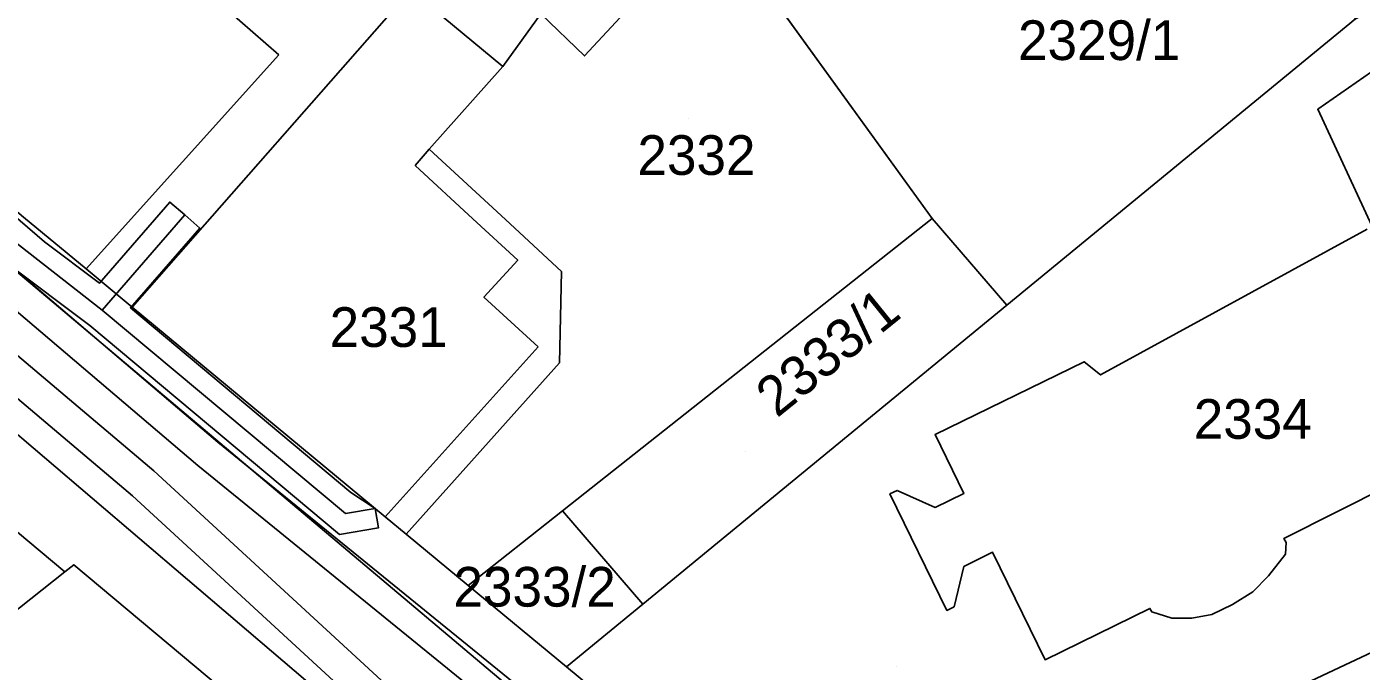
# Model space of a CAD drawing. Extents: x -263423 to -261326, y -1240067 to -1237864.
# Drawn here: x -262549.5 to -262482.3, y -1239022.8 to -1238990.3 of the extents above; entities that cross this region are included whole.
import ezdxf

# ---------------------------------------------------------------- set-up
doc = ezdxf.new("R2010")
doc.units = 0
for name, color, linetype in [('body_kn', 7, 'Continuous'), ('kladpar_druhypozemkov', 7, 'Continuous'), ('kladpar_hranice', 7, 'Continuous'), ('kladpar_parcelnecisla', 7, 'Continuous'), ('kladpar_plochy', 7, 'Continuous'), ('tarchy_linie', 7, 'Continuous'), ('zappar_hrandruhpozemk', 7, 'Continuous')]:
    doc.layers.add(name, color=color, linetype=linetype)

msp = doc.modelspace()

# ---------------------------------------------------------------- linework, layer by layer
at = {"layer": 'body_kn'}
for p, q in [((-262536.81, -1238991.7), (-262536.81, -1238991.7)), ((-262525.53, -1238992.29), (-262525.53, -1238992.29)), ((-262521.4, -1238991.75), (-262521.4, -1238991.75)), ((-262484.45, -1238994.44), (-262484.45, -1238994.44)), ((-262529.23, -1238996.46), (-262529.23, -1238996.46)), ((-262529.23, -1238996.46), (-262529.23, -1238996.46)), ((-262529.94, -1238997.28), (-262529.94, -1238997.28)), ((-262542.31, -1238999.12), (-262542.31, -1238999.12)), ((-262541.55, -1238999.77), (-262541.55, -1238999.77)), ((-262527.04, -1238999.97), (-262527.04, -1238999.97)), ((-262527.04, -1238999.97), (-262527.04, -1238999.97)), ((-262525.39, -1238999.99), (-262525.39, -1238999.99)), ((-262503.88, -1238999.94), (-262503.88, -1238999.94)), ((-262540.8, -1239000.43), (-262540.8, -1239000.43)), ((-262548.62, -1239001.13), (-262548.62, -1239001.13)), ((-262524.77, -1239002.05), (-262524.77, -1239002.05)), ((-262546.53, -1239002.49), (-262546.53, -1239002.49)), ((-262546.53, -1239002.49), (-262546.53, -1239002.49)), ((-262522.56, -1239002.62), (-262522.56, -1239002.62)), ((-262545.85, -1239003.2), (-262545.85, -1239003.2)), ((-262544.21, -1239004.41), (-262544.21, -1239004.41)), ((-262526.48, -1239003.91), (-262526.48, -1239003.91)), ((-262500.12, -1239004.31), (-262500.12, -1239004.31)), ((-262545.71, -1239004.56), (-262545.71, -1239004.56)), ((-262545.71, -1239004.56), (-262545.71, -1239004.56)), ((-262544.29, -1239004.45), (-262544.29, -1239004.45)), ((-262546.33, -1239005.34), (-262546.33, -1239005.34)), ((-262523.75, -1239006.41), (-262523.75, -1239006.41)), ((-262523.75, -1239006.41), (-262523.75, -1239006.41)), ((-262522.66, -1239007.22), (-262522.66, -1239007.22)), ((-262496.23, -1239007.17), (-262496.23, -1239007.17)), ((-262495.4, -1239007.83), (-262495.4, -1239007.83)), ((-262503.74, -1239010.84), (-262503.74, -1239010.84)), ((-262503.74, -1239010.84), (-262503.74, -1239010.84)), ((-262539.89, -1239011.22), (-262539.89, -1239011.22)), ((-262540.89, -1239012.39), (-262540.89, -1239012.39)), ((-262543.12, -1239012.67), (-262543.12, -1239012.67)), ((-262533.18, -1239013.75), (-262533.18, -1239013.75)), ((-262506.01, -1239013.83), (-262506.01, -1239013.83)), ((-262505.65, -1239013.65), (-262505.65, -1239013.65)), ((-262502.29, -1239013.81), (-262502.29, -1239013.81)), ((-262544.19, -1239013.93), (-262544.19, -1239013.93)), ((-262503.73, -1239014.51), (-262503.73, -1239014.51)), ((-262533.46, -1239014.81), (-262533.46, -1239014.81)), ((-262531.96, -1239014.56), (-262531.96, -1239014.56)), ((-262531.96, -1239014.56), (-262531.96, -1239014.56)), ((-262531.45, -1239014.98), (-262531.45, -1239014.98)), ((-262522.51, -1239014.68), (-262522.51, -1239014.68)), ((-262522.51, -1239014.68), (-262522.51, -1239014.68)), ((-262531.79, -1239015.54), (-262531.79, -1239015.54)), ((-262530.4, -1239015.85), (-262530.4, -1239015.85)), ((-262533.75, -1239015.87), (-262533.75, -1239015.87)), ((-262486.16, -1239016.08), (-262486.16, -1239016.08)), ((-262486.05, -1239016.28), (-262486.05, -1239016.28)), ((-262500.84, -1239016.77), (-262500.84, -1239016.77)), ((-262486.08, -1239016.86), (-262486.08, -1239016.86)), ((-262547.6, -1239017.76), (-262547.6, -1239017.76)), ((-262547.15, -1239017.4), (-262547.15, -1239017.4)), ((-262502.28, -1239017.48), (-262502.28, -1239017.48)), ((-262527.27, -1239018.44), (-262527.27, -1239018.44)), ((-262527.27, -1239018.44), (-262527.27, -1239018.44)), ((-262486.93, -1239017.96), (-262486.93, -1239017.96)), ((-262487.73, -1239018.76), (-262487.73, -1239018.76)), ((-262518.47, -1239019.38), (-262518.47, -1239019.38)), ((-262503.14, -1239019.7), (-262503.14, -1239019.7)), ((-262502.78, -1239019.52), (-262502.78, -1239019.52)), ((-262492.91, -1239019.6), (-262492.91, -1239019.6)), ((-262492.82, -1239019.78), (-262492.82, -1239019.78)), ((-262488.75, -1239019.41), (-262488.75, -1239019.41)), ((-262491.8, -1239020.09), (-262491.8, -1239020.09)), ((-262490.79, -1239020.09), (-262490.79, -1239020.09)), ((-262489.79, -1239019.91), (-262489.79, -1239019.91)), ((-262522.32, -1239022.54), (-262522.32, -1239022.54)), ((-262498.19, -1239022.19), (-262498.19, -1239022.19))]:
    msp.add_line(p, q, dxfattribs=at)
at = {"layer": 'kladpar_druhypozemkov'}
for p, q in [((-262516.16, -1238994.92), (-262516.16, -1238994.92)), ((-262531.86, -1239004.32), (-262531.86, -1239004.32)), ((-262487.3, -1239009.05), (-262487.3, -1239009.05)), ((-262513.28, -1239011.68), (-262513.28, -1239011.68)), ((-262522.76, -1239017.51), (-262522.76, -1239017.51)), ((-262505.66, -1239022.52), (-262505.66, -1239022.52))]:
    msp.add_line(p, q, dxfattribs=at)
at = {"layer": 'kladpar_hranice'}
for points in [[(-262514.88, -1238984.73), (-262515.83, -1238983.71), (-262495.52, -1238967.42), (-262482.55, -1238989.88), (-262500.12, -1239004.31), (-262503.88, -1238999.94), (-262514.88, -1238984.73)], [(-262544.66, -1238971.05), (-262544.79, -1238970.79), (-262543.58, -1238969.65), (-262542.3, -1238969.03), (-262540.01, -1238967.83), (-262537.51, -1238972.68), (-262529.68, -1238987.87), (-262544.21, -1239004.41), (-262546.53, -1239002.49), (-262549.68, -1238999.88), (-262551.51, -1238998.35), (-262551.32, -1238998.03), (-262558.44, -1238992.19), (-262558.7, -1238992.38), (-262563.49, -1238987.9), (-262551.24, -1238976.91), (-262544.66, -1238971.05)], [(-262520.51, -1238982.85), (-262518.66, -1238981.14), (-262516.65, -1238982.94), (-262515.83, -1238983.71), (-262514.88, -1238984.73), (-262521.4, -1238991.75), (-262523.6, -1238989.63), (-262525.53, -1238992.29), (-262528.55, -1238989.79), (-262520.51, -1238982.85)], [(-262514.88, -1238984.73), (-262503.88, -1238999.94), (-262522.51, -1239014.68), (-262527.27, -1239018.44), (-262530.4, -1239015.85), (-262522.66, -1239007.22), (-262522.56, -1239002.62), (-262525.39, -1238999.99), (-262529.23, -1238996.46), (-262525.53, -1238992.29), (-262523.6, -1238989.63), (-262521.4, -1238991.75), (-262514.88, -1238984.73)], [(-262529.68, -1238987.87), (-262528.93, -1238989.4), (-262528.55, -1238989.79), (-262525.53, -1238992.29), (-262529.23, -1238996.46), (-262525.39, -1238999.99), (-262522.56, -1239002.62), (-262522.66, -1239007.22), (-262530.4, -1239015.85), (-262531.45, -1239014.98), (-262544.21, -1239004.41), (-262529.68, -1238987.87)], [(-262467.6, -1239015.17), (-262508.18, -1239034.25), (-262522.32, -1239022.54), (-262518.47, -1239019.38), (-262500.12, -1239004.31), (-262482.55, -1238989.88), (-262480.13, -1238988.63)], [(-262481.7, -1239000.35), (-262484.45, -1238994.44), (-262479.03, -1238990.68)], [(-262479.03, -1238990.68), (-262484.45, -1238994.44), (-262481.7, -1239000.35)], [(-262549.68, -1238999.88), (-262546.53, -1239002.49), (-262544.21, -1239004.41), (-262531.45, -1239014.98), (-262530.4, -1239015.85), (-262527.27, -1239018.44), (-262522.32, -1239022.54), (-262508.18, -1239034.25), (-262511, -1239035.52), (-262521.06, -1239039.94), (-262523.94, -1239041.21), (-262523.6, -1239040.14), (-262523.64, -1239039.06), (-262523.81, -1239038.17), (-262524.17, -1239037.46), (-262526.91, -1239034.98), (-262526.59, -1239034.61), (-262533.6, -1239028.74), (-262547.15, -1239017.4), (-262547.6, -1239017.76), (-262551.25, -1239014.71)], [(-262522.51, -1239014.68), (-262503.88, -1238999.94), (-262500.12, -1239004.31), (-262518.47, -1239019.38), (-262522.51, -1239014.68)], [(-262481.96, -1239000.49), (-262495.4, -1239007.83), (-262496.23, -1239007.17), (-262503.74, -1239010.84), (-262502.29, -1239013.81), (-262503.73, -1239014.51), (-262505.65, -1239013.65), (-262506.01, -1239013.83), (-262503.14, -1239019.7), (-262502.78, -1239019.52), (-262502.28, -1239017.48), (-262500.84, -1239016.77), (-262498.19, -1239022.19), (-262492.91, -1239019.6), (-262492.82, -1239019.78), (-262491.8, -1239020.09), (-262490.79, -1239020.09), (-262489.79, -1239019.91), (-262488.75, -1239019.41), (-262487.73, -1239018.76), (-262486.93, -1239017.96), (-262486.08, -1239016.86), (-262486.05, -1239016.28), (-262486.16, -1239016.08), (-262480.88, -1239013.43)], [(-262503.74, -1239010.84), (-262496.23, -1239007.17), (-262495.4, -1239007.83), (-262481.96, -1239000.49)], [(-262561.58, -1239006), (-262561.25, -1239005.6), (-262557.51, -1239008.72), (-262557.22, -1239008.37), (-262554.19, -1239010.9), (-262554.48, -1239011.25), (-262550.88, -1239014.27), (-262551.25, -1239014.71), (-262547.6, -1239017.76), (-262556.19, -1239024.56), (-262566.65, -1239032.79), (-262568.5, -1239028.31), (-262571.78, -1239029.6), (-262569.82, -1239034.39), (-262573.39, -1239036.2), (-262578.58, -1239032.65), (-262587.23, -1239022.17), (-262583.35, -1239018.7), (-262570.15, -1239007.29), (-262565.2, -1239003.01), (-262561.58, -1239006)], [(-262554.98, -1239056.17), (-262538.76, -1239048.83), (-262527.1, -1239043.49), (-262527.22, -1239043.3), (-262525.43, -1239042.45), (-262523.94, -1239041.21), (-262521.06, -1239039.94), (-262511, -1239035.52), (-262508.18, -1239034.25), (-262467.6, -1239015.17), (-262449.52, -1239006.66), (-262448.7, -1239006.21), (-262444.52, -1239004.27), (-262442.36, -1239005.53)], [(-262480.88, -1239013.43), (-262486.16, -1239016.08), (-262486.05, -1239016.28), (-262486.08, -1239016.86), (-262486.93, -1239017.96), (-262487.73, -1239018.76), (-262488.75, -1239019.41), (-262489.79, -1239019.91), (-262490.79, -1239020.09), (-262491.8, -1239020.09), (-262492.82, -1239019.78), (-262492.91, -1239019.6), (-262498.19, -1239022.19), (-262500.84, -1239016.77), (-262502.28, -1239017.48), (-262502.78, -1239019.52), (-262503.14, -1239019.7), (-262506.01, -1239013.83), (-262505.65, -1239013.65), (-262503.73, -1239014.51), (-262502.29, -1239013.81), (-262503.74, -1239010.84)], [(-262527.27, -1239018.44), (-262522.51, -1239014.68), (-262518.47, -1239019.38), (-262522.32, -1239022.54), (-262527.27, -1239018.44)], [(-262533.6, -1239028.74), (-262537.88, -1239034.55), (-262537.4, -1239035.77), (-262545.54, -1239039.54), (-262543.35, -1239044.03), (-262541.37, -1239043.18), (-262538.76, -1239048.83), (-262554.98, -1239056.17), (-262557, -1239052.95), (-262557.6, -1239051.28), (-262564.89, -1239036.51), (-262566.65, -1239032.79), (-262556.19, -1239024.56), (-262547.6, -1239017.76), (-262547.15, -1239017.4), (-262533.6, -1239028.74)]]:
    msp.add_lwpolyline(points, dxfattribs=at)
at = {"layer": 'kladpar_plochy'}
for p, q in [((-262503.88, -1238999.94), (-262514.88, -1238984.73)), ((-262482.55, -1238989.88), (-262500.12, -1239004.31)), ((-262500.12, -1239004.31), (-262503.88, -1238999.94))]:
    msp.add_line(p, q, dxfattribs=at)
for points in [[(-262544.66, -1238971.05), (-262544.79, -1238970.79), (-262543.58, -1238969.65), (-262542.3, -1238969.03), (-262540.01, -1238967.83), (-262537.51, -1238972.68), (-262529.68, -1238987.87), (-262544.21, -1239004.41), (-262546.53, -1239002.49), (-262549.68, -1238999.88), (-262551.51, -1238998.35), (-262551.32, -1238998.03), (-262558.44, -1238992.19), (-262558.7, -1238992.38), (-262563.49, -1238987.9), (-262551.24, -1238976.91)], [(-262520.51, -1238982.85), (-262518.66, -1238981.14), (-262516.65, -1238982.94), (-262515.83, -1238983.71), (-262514.88, -1238984.73), (-262521.4, -1238991.75), (-262523.6, -1238989.63), (-262525.53, -1238992.29), (-262528.55, -1238989.79)], [(-262514.88, -1238984.73), (-262503.88, -1238999.94), (-262522.51, -1239014.68), (-262527.27, -1239018.44), (-262530.4, -1239015.85), (-262522.66, -1239007.22), (-262522.56, -1239002.62), (-262525.39, -1238999.99), (-262529.23, -1238996.46), (-262525.53, -1238992.29), (-262523.6, -1238989.63), (-262521.4, -1238991.75)], [(-262529.68, -1238987.87), (-262528.93, -1238989.4), (-262528.55, -1238989.79), (-262525.53, -1238992.29), (-262529.23, -1238996.46), (-262525.39, -1238999.99), (-262522.56, -1239002.62), (-262522.66, -1239007.22), (-262530.4, -1239015.85), (-262531.45, -1239014.98), (-262544.21, -1239004.41)], [(-262522.51, -1239014.68), (-262503.88, -1238999.94), (-262500.12, -1239004.31), (-262518.47, -1239019.38)], [(-262561.58, -1239006), (-262561.25, -1239005.6), (-262557.51, -1239008.72), (-262557.22, -1239008.37), (-262554.19, -1239010.9), (-262554.48, -1239011.25), (-262550.88, -1239014.27), (-262551.25, -1239014.71), (-262547.6, -1239017.76), (-262556.19, -1239024.56), (-262566.65, -1239032.79), (-262568.5, -1239028.31), (-262571.78, -1239029.6), (-262569.82, -1239034.39), (-262573.39, -1239036.2), (-262578.58, -1239032.65), (-262587.23, -1239022.17), (-262583.35, -1239018.7), (-262570.15, -1239007.29), (-262565.2, -1239003.01)], [(-262527.27, -1239018.44), (-262522.51, -1239014.68), (-262518.47, -1239019.38), (-262522.32, -1239022.54)], [(-262533.6, -1239028.74), (-262537.88, -1239034.55), (-262537.4, -1239035.77), (-262545.54, -1239039.54), (-262543.35, -1239044.03), (-262541.37, -1239043.18), (-262538.76, -1239048.83), (-262554.98, -1239056.17), (-262557, -1239052.95), (-262557.6, -1239051.28), (-262564.89, -1239036.51), (-262566.65, -1239032.79), (-262556.19, -1239024.56), (-262547.6, -1239017.76), (-262547.15, -1239017.4)]]:
    msp.add_lwpolyline(points, close=True, dxfattribs=at)
for points in [[(-262467.6, -1239015.17), (-262508.18, -1239034.25), (-262522.32, -1239022.54), (-262518.47, -1239019.38), (-262500.12, -1239004.31), (-262482.55, -1238989.88), (-262480.13, -1238988.63)], [(-262481.7, -1239000.35), (-262484.45, -1238994.44), (-262479.03, -1238990.68)], [(-262479.03, -1238990.68), (-262484.45, -1238994.44), (-262481.7, -1239000.35)], [(-262549.68, -1238999.88), (-262546.53, -1239002.49), (-262544.21, -1239004.41), (-262531.45, -1239014.98), (-262530.4, -1239015.85), (-262527.27, -1239018.44), (-262522.32, -1239022.54), (-262508.18, -1239034.25), (-262511, -1239035.52), (-262521.06, -1239039.94), (-262523.94, -1239041.21), (-262523.6, -1239040.14), (-262523.64, -1239039.06), (-262523.81, -1239038.17), (-262524.17, -1239037.46), (-262526.91, -1239034.98), (-262526.59, -1239034.61), (-262533.6, -1239028.74), (-262547.15, -1239017.4), (-262547.6, -1239017.76), (-262551.25, -1239014.71)], [(-262480.88, -1239013.43), (-262486.16, -1239016.08), (-262486.05, -1239016.28), (-262486.08, -1239016.86), (-262486.93, -1239017.96), (-262487.73, -1239018.76), (-262488.75, -1239019.41), (-262489.79, -1239019.91), (-262490.79, -1239020.09), (-262491.8, -1239020.09), (-262492.82, -1239019.78), (-262492.91, -1239019.6), (-262498.19, -1239022.19), (-262500.84, -1239016.77), (-262502.28, -1239017.48), (-262502.78, -1239019.52), (-262503.14, -1239019.7), (-262506.01, -1239013.83), (-262505.65, -1239013.65), (-262503.73, -1239014.51), (-262502.29, -1239013.81), (-262503.74, -1239010.84), (-262496.23, -1239007.17), (-262495.4, -1239007.83), (-262481.96, -1239000.49)], [(-262481.96, -1239000.49), (-262495.4, -1239007.83), (-262496.23, -1239007.17), (-262503.74, -1239010.84), (-262502.29, -1239013.81), (-262503.73, -1239014.51), (-262505.65, -1239013.65), (-262506.01, -1239013.83), (-262503.14, -1239019.7), (-262502.78, -1239019.52), (-262502.28, -1239017.48), (-262500.84, -1239016.77), (-262498.19, -1239022.19), (-262492.91, -1239019.6), (-262492.82, -1239019.78), (-262491.8, -1239020.09), (-262490.79, -1239020.09), (-262489.79, -1239019.91), (-262488.75, -1239019.41), (-262487.73, -1239018.76), (-262486.93, -1239017.96), (-262486.08, -1239016.86), (-262486.05, -1239016.28), (-262486.16, -1239016.08), (-262480.88, -1239013.43)], [(-262554.98, -1239056.17), (-262538.76, -1239048.83), (-262527.1, -1239043.49), (-262527.22, -1239043.3), (-262525.43, -1239042.45), (-262523.94, -1239041.21), (-262521.06, -1239039.94), (-262511, -1239035.52), (-262508.18, -1239034.25), (-262467.6, -1239015.17), (-262449.52, -1239006.66), (-262448.7, -1239006.21), (-262444.52, -1239004.27), (-262442.36, -1239005.53)]]:
    msp.add_lwpolyline(points, dxfattribs=at)
at = {"layer": 'tarchy_linie'}
for points in [[(-262772.03, -1238772.8), (-262755.59, -1238806.88), (-262723.73, -1238840.23), (-262691.13, -1238874.43), (-262655.04, -1238918.37), (-262645, -1238927), (-262617.88, -1238949.54), (-262580.53, -1238981.01), (-262543.12, -1239012.67), (-262515.94, -1239037.69)], [(-262771.2, -1238787.36), (-262757.05, -1238801.48), (-262709.5, -1238852), (-262708.75, -1238858), (-262703.43, -1238863.18), (-262664.5, -1238908), (-262656.5, -1238912.5), (-262648.48, -1238920.56), (-262644.5, -1238925), (-262616.29, -1238948.2), (-262540.89, -1239012.39), (-262511.94, -1239035.93)], [(-262615.31, -1238947.01), (-262539.89, -1239011.22), (-262510.36, -1239035.23), (-262511, -1239035.52), (-262511.94, -1239035.93), (-262513.52, -1239036.63), (-262523.24, -1239028.73), (-262514.29, -1239036.96), (-262515.94, -1239037.69), (-262517.59, -1239038.41), (-262544.19, -1239013.93), (-262581.59, -1238982.27), (-262618.93, -1238950.81)], [(-262607.7, -1238950.7), (-262566.32, -1238985.85), (-262548.62, -1239001.13), (-262545.85, -1239003.2), (-262542.31, -1238999.12), (-262541.55, -1238999.77), (-262540.8, -1239000.43), (-262544.29, -1239004.45), (-262533.18, -1239013.75), (-262531.96, -1239014.56)], [(-262550.65, -1239000.7), (-262545.71, -1239004.56), (-262541.55, -1238999.77)], [(-262531.96, -1239014.56), (-262531.79, -1239015.54), (-262533.75, -1239015.87), (-262546.33, -1239005.34), (-262550.52, -1239002.2)], [(-262545.71, -1239004.56), (-262533.46, -1239014.81), (-262531.96, -1239014.56)]]:
    msp.add_lwpolyline(points, dxfattribs=at)
at = {"layer": 'zappar_hrandruhpozemk'}
for p, q in [((-262546.53, -1239002.49), (-262536.81, -1238991.7)), ((-262529.23, -1238996.46), (-262529.94, -1238997.28)), ((-262529.94, -1238997.28), (-262527.04, -1238999.97)), ((-262562.81, -1238999.92), (-262523.64, -1239033.28)), ((-262553.23, -1238999.92), (-262511, -1239035.52)), ((-262523.75, -1239006.41), (-262531.45, -1239014.98))]:
    msp.add_line(p, q, dxfattribs=at)
for points in [[(-262536.81, -1238991.7), (-262540.09, -1238988.82), (-262538.56, -1238987.3)], [(-262527.04, -1238999.97), (-262524.77, -1239002.05), (-262526.48, -1239003.91), (-262523.75, -1239006.41)]]:
    msp.add_lwpolyline(points, dxfattribs=at)

# ---------------------------------------------------------------- texts
at = {"layer": 'kladpar_parcelnecisla'}
for s, p in [('2329/1', (-262499.556, -1238991.96)), ('2332', (-262518.738, -1238997.75)), ('2331', (-262534.252, -1239006.42)), ('2334', (-262490.701, -1239011.05)), ('2333/2', (-262528.01, -1239019.51))]:
    msp.add_text(s, height=2, dxfattribs=at).set_placement(p)
msp.add_text('2333/1', height=2, rotation=39, dxfattribs=at).set_placement((-262511.708, -1239010.03))

doc.saveas('drawing.dxf')
